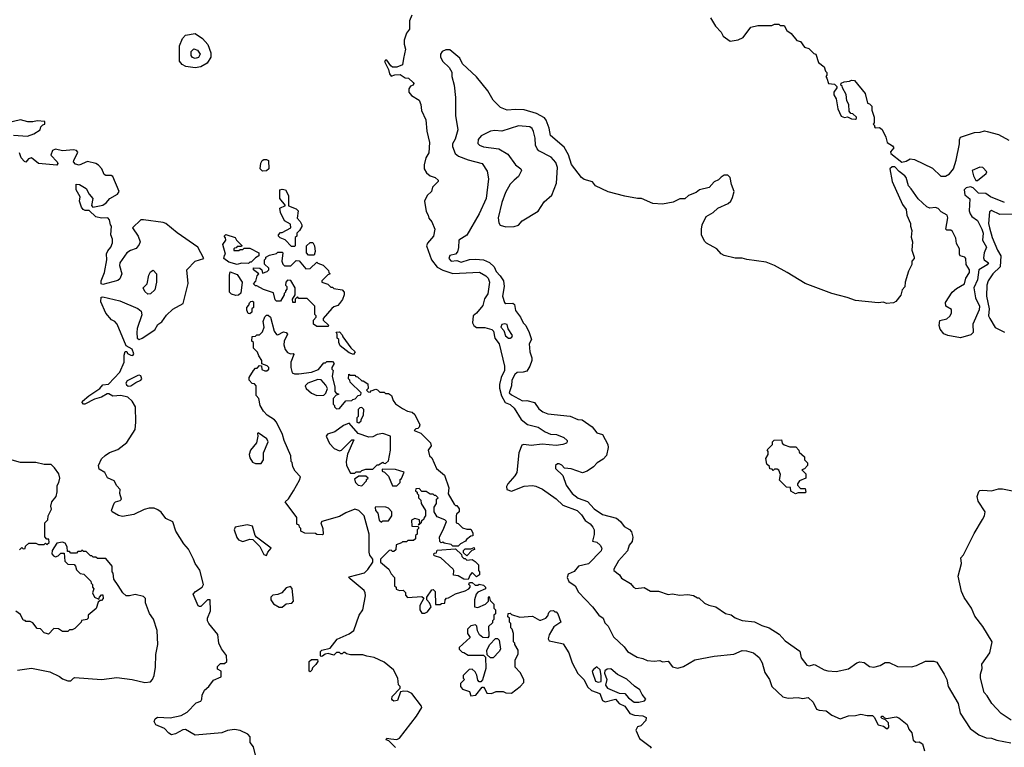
# Model space of a CAD drawing. Extents: x 1861455 to 2058065, y 200073 to 437907.
# Tile 556 of 574: x 2015570 to 2022608, y 391181 to 396382. Entities that reach past the tile are written whole.
import ezdxf

# ---------------------------------------------------------------- set-up
doc = ezdxf.new("R2010")
doc.units = 0

msp = doc.modelspace()

# ---------------------------------------------------------------- linework, layer by layer
at = {"layer": '0CON05XD'}
for points in [[(2018372.5, 396415), (2018356.4, 396373.6), (2018356.7, 396315), (2018335, 396286.7), (2018318, 396235), (2018317.7, 396207.7), (2018328.3, 396171.7), (2018312.5, 396105), (2018305, 396060), (2018265, 396043.3), (2018235, 396043.3), (2018222, 396052), (2018195, 396092.5), (2018185, 396092.5), (2018177.5, 396082.5), (2018206.2, 396026.2), (2018212.5, 395995), (2018225, 395977.5), (2018252.3, 395987.7), (2018289.7, 395989.7), (2018325, 395967.5), (2018350, 395965), (2018383, 395933), (2018387.5, 395925), (2018382.5, 395915), (2018363.2, 395906.8), (2018351.2, 395888.8), (2018351.8, 395865), (2018370, 395840), (2018425.8, 395805.8), (2018438, 395775), (2018442.7, 395732.7), (2018472, 395665), (2018480.8, 395585), (2018498.8, 395505), (2018495, 395430), (2018473.8, 395395), (2018460, 395345), (2018460, 395315), (2018477, 395287), (2018505, 395266.7), (2018540, 395255), (2018560, 395235), (2018560, 395225), (2018520, 395185), (2018512.5, 395155), (2018482.5, 395125), (2018462.5, 395085), (2018475, 395010), (2018490, 394985), (2018494.1, 394964.1), (2018516.7, 394936.7), (2018537.5, 394885), (2018526.7, 394835), (2018483.8, 394785), (2018477.5, 394765), (2018514.5, 394665), (2018555, 394613.3), (2018595, 394590.8), (2018665, 394567.9), (2018856.7, 394576.7), (2018902.2, 394552.2), (2018919.2, 394535), (2018928, 394505), (2018916.7, 394423.3), (2018893, 394387), (2018880, 394340), (2018835, 394284.3), (2018810.6, 394265), (2018805.8, 394215), (2018816, 394195), (2018835, 394182.9), (2018895, 394182.5), (2018945, 394166.9), (2018955.7, 394155), (2018965.7, 394105.7), (2018996.9, 394065), (2019035.3, 393905), (2019034.6, 393875), (2019011.8, 393825), (2018998.5, 393775), (2018998.7, 393748.7), (2019013.1, 393693.1), (2019038.9, 393645), (2019075, 393630.6), (2019103.3, 393605), (2019155, 393524.4), (2019199.7, 393489.7), (2019238.2, 393478.2), (2019275, 393469.4), (2019325, 393435.6), (2019365, 393420), (2019406.2, 393416.2), (2019460, 393395), (2019482.5, 393375), (2019483.3, 393365), (2019477.5, 393355), (2019452.5, 393345), (2019405, 393339.1), (2019305, 393347.1), (2019225, 393338.2), (2019174.2, 393345.8), (2019159.2, 393340.8), (2019137.8, 393285), (2019122.5, 393145), (2019109.2, 393120.8), (2019060, 393065), (2019049.2, 393045), (2019051.2, 393025), (2019085, 393011.9), (2019175, 393046.9), (2019235, 393052.5), (2019258.3, 393048.3), (2019306, 393026), (2019405, 392958.1), (2019452.5, 392912.5), (2019554.3, 392875), (2019585, 392842.9), (2019611.5, 392801.5), (2019647.9, 392777.9), (2019666.2, 392755), (2019676, 392735), (2019676.8, 392703.2), (2019664.6, 392654.6), (2019695, 392646.7), (2019718.8, 392625), (2019730, 392605), (2019725.5, 392584.5), (2019635, 392492.2), (2019565, 392475.8), (2019532.7, 392437.3), (2019490.3, 392419.7), (2019483.5, 392395), (2019496.2, 392366.2), (2019541.2, 392335), (2019565, 392289.2), (2019663.8, 392185), (2019708.8, 392125), (2019740, 392105), (2019751.7, 392071.7), (2019776.1, 392046.1), (2019815, 391970), (2019889.5, 391899.5), (2019913.3, 391865), (2019982.5, 391825), (2020025, 391816.2), (2020055, 391801.2), (2020105, 391796.7), (2020145, 391802.5), (2020165, 391793.3), (2020205, 391797.5), (2020235, 391757.5), (2020275, 391746.7), (2020315, 391758.8), (2020395, 391806.7), (2020535, 391833.3), (2020675, 391847.5), (2020735, 391873.8), (2020765, 391871.2), (2020815, 391856.2), (2020855, 391822.5), (2020876.7, 391785), (2020896.2, 391715), (2020930, 391665), (2020946.4, 391616.4), (2021025, 391541.2), (2021063.1, 391533.1), (2021135, 391537.1), (2021165, 391531.2), (2021205, 391537.9), (2021241.9, 391505), (2021266.2, 391455), (2021285, 391446), (2021335, 391440.8), (2021375, 391411.2), (2021435, 391383.8), (2021495, 391406.2), (2021545, 391408.8), (2021582.3, 391417.7), (2021628, 391408), (2021665, 391407.5), (2021677.1, 391397.1), (2021705, 391342), (2021743, 391333), (2021765, 391316.2), (2021775, 391316.7), (2021781.2, 391325), (2021780, 391355), (2021758.3, 391378.3), (2021735, 391387.5), (2021727.5, 391395), (2021730, 391405), (2021740, 391405), (2021751.7, 391391.7), (2021765, 391387.5), (2021835, 391398), (2021852.7, 391392.7), (2021913.3, 391345), (2021925, 391310), (2021947.5, 391285), (2021955, 391232.5), (2021975, 391217.5), (2021999.3, 391219.3), (2022022.5, 391205), (2022036.2, 391155)], [(2020507.5, 396395), (2020542.5, 396335), (2020583, 396293), (2020597.5, 396265), (2020648.3, 396228.3), (2020705, 396237.5), (2020740, 396255), (2020795, 396327.5), (2020845, 396340), (2020945, 396340), (2020965, 396350), (2020995, 396350), (2021005, 396340), (2021035, 396340), (2021053.6, 396303.6), (2021083, 396283), (2021123.6, 396233.6), (2021150, 396225), (2021180, 396185), (2021210, 396175), (2021245, 396140), (2021260, 396135), (2021280, 396075), (2021320, 396045), (2021330, 396015), (2021340, 396005), (2021340, 395985), (2021332.5, 395975), (2021340, 395965), (2021350, 395925), (2021395, 395920), (2021410, 395905), (2021410, 395895), (2021390, 395865), (2021390, 395845), (2021407, 395817), (2021417.5, 395745), (2021442.3, 395692.3), (2021465, 395683.3), (2021487, 395687), (2021515, 395672.5), (2021545, 395670), (2021550, 395675), (2021550, 395685), (2021525, 395710), (2021511.7, 395711.7), (2021498.3, 395728.3), (2021497.5, 395775), (2021483, 395803), (2021477, 395847), (2021450, 395895), (2021448.3, 395908.3), (2021440, 395915), (2021441.7, 395928.3), (2021463, 395937), (2021501.7, 395941.7), (2021515, 395950), (2021537, 395947), (2021612.5, 395855), (2021630, 395785), (2021645, 395780), (2021660, 395765), (2021660, 395735), (2021677.5, 395685), (2021677.5, 395645), (2021670, 395635), (2021680, 395625), (2021680, 395615), (2021685, 395610), (2021715, 395612.5), (2021735, 395597.5), (2021761.7, 395541.7), (2021770, 395505), (2021809.3, 395479.3), (2021817.5, 395465), (2021793, 395437), (2021796.7, 395425), (2021875, 395362.5), (2021905, 395370), (2021935, 395386.7), (2021965, 395383.3), (2022095, 395321.2), (2022153, 395263), (2022187, 395263), (2022215, 395280), (2022243.6, 395316.4), (2022263, 395377), (2022286.7, 395495), (2022287, 395523), (2022295, 395542.5), (2022395, 395576.7), (2022435, 395577.5), (2022465, 395586.7), (2022485, 395583.3)], [(2016825, 396037.5), (2016757.7, 396047.7), (2016731.1, 396061.1), (2016711.9, 396085), (2016713.1, 396195), (2016732.9, 396247.1), (2016755, 396271.4), (2016825, 396283.3), (2016876.6, 396246.6), (2016915.3, 396205.3), (2016937.3, 396145), (2016936.9, 396113.1), (2016909.2, 396070.8), (2016865, 396044.4), (2016825, 396037.5)], [(2016825, 396104), (2016805, 396110.5), (2016794.5, 396125), (2016796.7, 396155), (2016815, 396173.1), (2016841.4, 396165), (2016859.6, 396135), (2016848.1, 396111.9), (2016825, 396104)], [(2022610, 395075), (2022510, 395115), (2022475, 395138.6), (2022423, 395143), (2022385, 395180), (2022367, 395187), (2022335, 395180), (2022320, 395165), (2022325, 395130), (2022361.7, 395101.7), (2022357.1, 395015), (2022362.9, 394995), (2022375.5, 394975.5), (2022415, 394946), (2022446.2, 394885), (2022456.2, 394855), (2022452.5, 394805), (2022480.9, 394755), (2022462.9, 394715), (2022458.8, 394678.8), (2022464.7, 394664.7), (2022493.6, 394643.6), (2022485, 394629.2), (2022425.5, 394594.5), (2022415, 394523.3), (2022390, 394465), (2022400.9, 394395), (2022430.4, 394335), (2022427.8, 394307.8), (2022382.5, 394205), (2022386.2, 394145), (2022369.5, 394130.5), (2022295, 394107.5), (2022203.9, 394123.9), (2022175, 394136.7), (2022150.3, 394170.3), (2022142, 394195), (2022147.7, 394232.3), (2022195.9, 394244.1), (2022218.3, 394261.7), (2022231.3, 394285), (2022229.7, 394309.7), (2022190.8, 394335), (2022188.3, 394361.7), (2022235, 394433.3), (2022265, 394460), (2022322.5, 394495), (2022333.3, 394535), (2022358, 394575), (2022359.2, 394595), (2022335, 394631.2), (2022332.5, 394675), (2022324.4, 394684.4), (2022292.5, 394695), (2022286.7, 394705), (2022288, 394745), (2022265, 394783.3), (2022260, 394820), (2022237.9, 394867.9), (2022225, 394877.1), (2022196.7, 394876.7), (2022190, 394885), (2022203.3, 394965), (2022200, 394985), (2022157.5, 395007.5), (2022135, 395033.3), (2022115, 395038.9), (2022074.2, 395034.2), (2022055, 395043.3), (2021992.3, 395102.3), (2021942.3, 395172.3), (2021923.3, 395195), (2021906.7, 395255), (2021896.4, 395266.4), (2021855, 395297.5), (2021825, 395330), (2021805, 395330), (2021790, 395315), (2021806.7, 395225), (2021880.5, 395060.5), (2021905.9, 395025.9), (2021910, 394985), (2021936.7, 394925), (2021936.7, 394905), (2021947.5, 394875), (2021943, 394827), (2021952.5, 394795), (2021946.7, 394735), (2021962.5, 394685), (2021962.5, 394675), (2021947.5, 394655), (2021947, 394633), (2021923.8, 394585), (2021900, 394505), (2021897, 394473), (2021878.3, 394451.7), (2021867, 394413), (2021833, 394367), (2021815, 394357.5), (2021765, 394352.5), (2021745, 394362.5), (2021705, 394357.5), (2021545, 394374), (2021485, 394397.1), (2021375, 394426), (2021185, 394496), (2021055, 394574), (2020965, 394626), (2020905, 394650), (2020767, 394667), (2020733, 394677), (2020685, 394676.7), (2020605, 394696.7), (2020585, 394707.5), (2020552.5, 394745), (2020480, 394785), (2020465, 394800), (2020442.5, 394845), (2020442.5, 394885), (2020447.5, 394915), (2020477.5, 394975), (2020526.1, 395003.9), (2020560, 395035), (2020635, 395067.5), (2020652.5, 395085), (2020665, 395110), (2020676.2, 395155), (2020656.7, 395205), (2020647.5, 395255), (2020631.7, 395271.7), (2020605, 395270), (2020585, 395257.5), (2020565, 395237.5), (2020535, 395222.5), (2020497, 395183), (2020430, 395165), (2020405, 395147.5), (2020350, 395125), (2020325, 395102.5), (2020288.3, 395101.7), (2020241.7, 395078.3), (2020165, 395063.3), (2020095, 395067.5), (2020015, 395103.3), (2019985, 395103.3), (2019895, 395120), (2019775, 395152.5), (2019685, 395193.3), (2019663.6, 395223.6), (2019605, 395238.8), (2019586.2, 395255), (2019515, 395346.7), (2019492.5, 395415), (2019460.5, 395470.5), (2019364.5, 395554.5), (2019355.5, 395605.5), (2019333.1, 395663.1), (2019320, 395680), (2019265, 395712.2), (2019175, 395738), (2019115, 395741.2), (2019054.2, 395734.2), (2019007.5, 395755), (2018955, 395807.5), (2018915, 395872.5), (2018833.9, 395973.9), (2018735, 396067.5), (2018715, 396107.5), (2018645, 396166.7), (2018615, 396167.5), (2018590, 396155), (2018577.5, 396135), (2018577.5, 396115), (2018595, 396082.5), (2018639.5, 396039.5), (2018657.7, 396007.7), (2018658.8, 395975), (2018675.8, 395915), (2018685.8, 395825), (2018686.1, 395696.1), (2018701.2, 395595), (2018682.1, 395527.9), (2018664.3, 395495), (2018662.5, 395475), (2018683.3, 395425), (2018707.3, 395407.3), (2018775, 395379.4), (2018875, 395354), (2018910.3, 395300.3), (2018922, 395245), (2018904.4, 395105), (2018855, 394993.3), (2018765, 394842), (2018707.7, 394805), (2018707, 394753), (2018698.3, 394721.7), (2018685, 394706.7), (2018645, 394695.7), (2018637.9, 394675), (2018655, 394657.1), (2018695, 394661.2), (2018725, 394648.9), (2018785, 394667.5), (2018828.8, 394671.2), (2018885, 394664.4), (2018927.4, 394647.4), (2018961.4, 394615), (2018975, 394581.2), (2019005, 394550.8), (2019027.8, 394515), (2019032.5, 394475), (2019020, 394405), (2019035, 394360), (2019045, 394352.5), (2019095, 394356.2), (2019106.1, 394346.1), (2019113, 394303), (2019150, 394255), (2019167.5, 394215), (2019187.5, 394195), (2019212.5, 394145), (2019227.5, 394095), (2019212.5, 394065), (2019217, 394007), (2019230, 393965), (2019230, 393945), (2019216.7, 393905), (2019195, 393870), (2019168.3, 393861.7), (2019125, 393860), (2019108.8, 393845), (2019087.5, 393805), (2019084.4, 393765), (2019068.8, 393715), (2019085, 393700), (2019165, 393656.7), (2019195, 393661.2), (2019250, 393645), (2019280.7, 393600.7), (2019309.3, 393579.3), (2019345, 393563.8), (2019505, 393548), (2019560, 393525), (2019590.7, 393520.7), (2019661.7, 393471.7), (2019695, 393430), (2019735, 393416.7), (2019774, 393345), (2019776, 393325), (2019764.2, 393265.8), (2019740, 393240), (2019697.5, 393215), (2019672.5, 393185), (2019626.1, 393153.9), (2019593.9, 393143.9), (2019510.7, 393170.7), (2019465, 393177.5), (2019445, 393197.5), (2019425, 393207.5), (2019413, 393207), (2019400, 393195), (2019400, 393175), (2019453.3, 393123.3), (2019476, 393055), (2019518.8, 392995), (2019561.9, 392961.9), (2019627.7, 392937.7), (2019675, 392885.7), (2019735, 392845.8), (2019835, 392820), (2019865, 392796), (2019890, 392760), (2019927.5, 392737.5), (2019941.8, 392721.8), (2019952.5, 392682.5), (2019946.6, 392653.4), (2019926.7, 392625), (2019913.3, 392585), (2019851.2, 392515), (2019817.5, 392455), (2019817.5, 392445), (2019857.5, 392415), (2019870.7, 392390.7), (2019935, 392352.5), (2019957, 392327), (2019975, 392317.5), (2020033, 392323), (2020078.3, 392298.3), (2020135, 392296.7), (2020205, 392272.5), (2020235, 392277.5), (2020285, 392267.5), (2020345, 392272.5), (2020387, 392267), (2020415, 392250), (2020425, 392250), (2020465, 392212.5), (2020495, 392197.5), (2020546.1, 392186.1), (2020615, 392137.5), (2020655, 392127.5), (2020685, 392107.5), (2020735, 392086.7), (2020821.2, 392078.8), (2020875, 392051.2), (2020925.9, 392035.9), (2020998.8, 391988.8), (2021041.2, 391941.2), (2021145, 391867.5), (2021155, 391820), (2021195, 391767.5), (2021215, 391762.5), (2021245, 391772.5), (2021255, 391770), (2021320, 391735), (2021347, 391727), (2021405, 391722.5), (2021495, 391743.3), (2021553.9, 391786.1), (2021575, 391792.5), (2021605, 391786.7), (2021645, 391760), (2021675, 391753.3), (2021720, 391765), (2021757, 391787), (2021785, 391786.7), (2021845, 391760), (2021945, 391756.7), (2021980, 391765), (2022045, 391796.7), (2022105, 391797.5), (2022125, 391790), (2022177.5, 391705), (2022196.7, 391665), (2022206.7, 391615), (2022276.7, 391495), (2022293.3, 391425), (2022362.5, 391315), (2022425, 391270), (2022478.3, 391248.3), (2022515, 391247.5), (2022555, 391232.5), (2022655, 391213.3)], [(2015525, 395556.7), (2015625, 395550), (2015670, 395565), (2015717.5, 395595), (2015720, 395615), (2015735, 395630), (2015750, 395635), (2015750, 395655), (2015695, 395660), (2015665, 395652.5), (2015627, 395653), (2015575, 395666), (2015485, 395645.7)], [(2019045, 394902), (2019105, 394904), (2019135, 394913.3), (2019162.5, 394945), (2019275.6, 395014.4), (2019319.7, 395080.3), (2019372.6, 395127.4), (2019406.6, 395213.4), (2019412.9, 395325), (2019401.3, 395361.3), (2019369.7, 395399.7), (2019281.2, 395445), (2019268.3, 395458.3), (2019255.6, 395485), (2019254.5, 395535), (2019243.5, 395583.5), (2019233.2, 395603.2), (2019216.4, 395616.4), (2019135, 395623.1), (2019015, 395584.4), (2018965, 395590), (2018934.4, 395585.6), (2018867.3, 395552.7), (2018846.2, 395525), (2018845, 395497.5), (2018855.8, 395485.8), (2018885, 395474.3), (2018995, 395459.2), (2019059.7, 395419.7), (2019113.3, 395345), (2019152.5, 395315), (2019157.5, 395305), (2019135, 395260), (2019103.3, 395235), (2019075, 395206.7), (2019042.7, 395147.3), (2019017.1, 395075), (2018990, 394965), (2018995, 394930), (2019003.9, 394913.9), (2019045, 394902)], [(2022485, 395583.3), (2022565, 395562.5), (2022640.7, 395520.7)], [(2016825, 391267.5), (2016755, 391307.5), (2016735, 391306.7), (2016683.6, 391276.4), (2016655, 391271.2), (2016635, 391282), (2016605.4, 391315.4), (2016542.4, 391342.4), (2016531.1, 391365), (2016538, 391385), (2016555, 391395.8), (2016645, 391393.1), (2016725, 391408.8), (2016767.3, 391432.7), (2016831.7, 391498.3), (2016865, 391510), (2016872.5, 391525), (2016873.3, 391555), (2016891.2, 391588.8), (2016922.5, 391615), (2016955, 391661.2), (2017010, 391685), (2017010, 391725), (2016985, 391740), (2016985, 391760), (2017005, 391780), (2017035, 391780), (2017050, 391795), (2017047, 391837), (2017012.5, 391885), (2016992.5, 391925), (2016987, 391987), (2016922.5, 392065), (2016913.3, 392085), (2016912.5, 392105), (2016933, 392157), (2016932.5, 392235), (2016911.2, 392235), (2016865, 392187.5), (2016855, 392186.7), (2016845, 392192.5), (2016810, 392275), (2016826, 392295), (2016875.2, 392324.8), (2016884, 392345), (2016856.9, 392446.9), (2016823.2, 392495), (2016811.9, 392525), (2016777.2, 392597.2), (2016743.6, 392635), (2016685.4, 392725), (2016665, 392792.9), (2016615, 392815.5), (2016582.1, 392862.1), (2016558.5, 392878.5), (2016531.2, 392891.2), (2016495, 392891.6), (2016458.9, 392881.1), (2016386.4, 392846.4), (2016305, 392832), (2016277, 392837), (2016230, 392865), (2016226.7, 392875), (2016244.5, 392925.5), (2016255, 392935.6), (2016288, 392945), (2016297.3, 392955), (2016286.1, 392995), (2016288.7, 393025), (2016265, 393050), (2016245, 393086.8), (2016198.2, 393108.2), (2016178.8, 393145), (2016138.7, 393168.7), (2016132.2, 393195), (2016155, 393242), (2016182.1, 393267.9), (2016212.5, 393287.5), (2016271.2, 393308.8), (2016335, 393358.8), (2016395, 393453.3), (2016400.8, 393505), (2016396.7, 393615), (2016373.3, 393655), (2016343.9, 393683.9), (2016294, 393696), (2016235, 393691.2), (2016207, 393707), (2016195, 393707.5), (2016155, 393683.8), (2016105, 393668.8), (2016035, 393633.8), (2016025, 393634), (2016016.7, 393645), (2016020, 393655), (2016065, 393693.3), (2016142.5, 393745), (2016165, 393772.5), (2016205, 393776.7), (2016286.4, 393863.6), (2016317, 393933), (2016317.5, 393985), (2016325, 394010), (2016335, 394010), (2016340, 393995), (2016365, 393983.3), (2016377.7, 393982.3), (2016386.5, 393993.5), (2016375, 394025.8), (2016331.7, 394051.7), (2016267.5, 394205), (2016250, 394225), (2016227, 394237), (2016186.2, 394285), (2016150, 394365), (2016151.7, 394398.3), (2016165, 394400), (2016285, 394373.3), (2016415, 394316.7), (2016439.3, 394299.3), (2016443, 394273), (2016410, 394175), (2016408, 394145), (2016410, 394105), (2016425, 394096.2), (2016445, 394106), (2016536.2, 394165), (2016557, 394203), (2016585, 394223.3), (2016620.3, 394269.7), (2016665, 394313.8), (2016737.7, 394352.3), (2016774.2, 394495.8), (2016765.5, 394595), (2016825, 394655.6), (2016885.8, 394675), (2016844, 394755), (2016695, 394859.2), (2016613.8, 394925), (2016595, 394932.9), (2016455, 394952.5), (2016435, 394951.2), (2016376.7, 394895), (2016415.7, 394835), (2016430, 394795), (2016424, 394775), (2016403.6, 394746.4), (2016361.7, 394731.7), (2016335, 394716.7), (2016286.2, 394645), (2016284, 394625), (2016300.6, 394565), (2016285, 394528.8), (2016272.3, 394517.7), (2016165, 394490), (2016152.5, 394495), (2016153.3, 394515), (2016176.2, 394575), (2016192.5, 394665), (2016190.7, 394709.3), (2016199.3, 394730.7), (2016222.5, 394755), (2016233, 394787), (2016233, 394813), (2016222.5, 394845), (2016227, 394907), (2016220, 394915), (2016211.7, 394951.7), (2016200, 394965), (2016155, 394962.5), (2016115, 394972.5), (2016067.5, 395017.5), (2016037, 395017), (2016022.5, 395025), (2016011.2, 395041.2), (2015997.5, 395085), (2016002.5, 395115), (2015972.5, 395165), (2015972.5, 395207.5), (2015997.5, 395205), (2016046.3, 395176.3), (2016065.7, 395135), (2016092, 395105), (2016082.5, 395055), (2016092.5, 395042.5), (2016165, 395057.1), (2016188, 395072), (2016215, 395104.3), (2016269.2, 395135), (2016280.6, 395155), (2016235, 395260), (2016225, 395268), (2016185, 395268), (2016174, 395275), (2016156, 395316), (2016133.2, 395343.2), (2016115, 395354.5), (2016055, 395367.8), (2015995, 395342.2), (2015968.2, 395348.2), (2015955.6, 395365), (2015956.4, 395375), (2015986.2, 395435), (2015976.2, 395446.2), (2015955, 395452.7), (2015875.5, 395444.5), (2015825, 395457.1), (2015805, 395447.1), (2015793.3, 395413.3), (2015836.7, 395365), (2015842.5, 395355), (2015835, 395342.5), (2015705, 395353.3), (2015655, 395394.3), (2015632.9, 395387.1), (2015615, 395363.3), (2015605, 395367.5), (2015580, 395395), (2015569.7, 395429.7)], [(2017305, 395300), (2017290, 395315), (2017293, 395357), (2017303.6, 395376.4), (2017315, 395382.5), (2017335, 395382.5), (2017347.5, 395375), (2017350, 395315), (2017335, 395302.5), (2017305, 395300)], [(2022415, 395232.5), (2022476.9, 395283.1), (2022483.3, 395295), (2022455, 395326), (2022432.1, 395327.9), (2022377.5, 395305), (2022386.7, 395265), (2022403.6, 395233.6), (2022415, 395232.5)], [(2017535, 394760), (2017511.7, 394761.7), (2017468.3, 394808.3), (2017431.7, 394821.7), (2017420, 394835), (2017420, 394845), (2017435, 394860), (2017445, 394860), (2017507.5, 394895), (2017505, 394920), (2017463.6, 394943.6), (2017433.6, 395003.6), (2017430, 395035), (2017470, 395055), (2017430, 395105), (2017430, 395165), (2017445, 395170), (2017470, 395165), (2017492.5, 395125), (2017491.7, 395051.7), (2017545, 395030), (2017560, 395015), (2017553, 394963), (2017575, 394940), (2017587.5, 394915), (2017587, 394903), (2017570, 394875), (2017550, 394855), (2017550, 394835), (2017540, 394825), (2017540, 394765), (2017535, 394760)], [(2022665, 394991.3), (2022575, 394989.6), (2022515, 395019.2), (2022501.2, 395008.8), (2022495.8, 394925), (2022501.1, 394895), (2022521.5, 394825), (2022559.4, 394735), (2022582.7, 394695), (2022577.5, 394615), (2022526.5, 394565), (2022491.4, 394515), (2022482.2, 394485), (2022480.5, 394405), (2022498.5, 394315), (2022494.2, 394265), (2022504, 394245), (2022542.6, 394182.6), (2022608.6, 394148.6)], [(2017125, 394632.5), (2017065, 394650), (2017030, 394675), (2017033, 394697), (2017040, 394705), (2017022.5, 394775), (2017042.5, 394805), (2017041.7, 394821.7), (2017032.5, 394835), (2017042.5, 394847.5), (2017110, 394825), (2017120, 394805), (2017158.3, 394768.3), (2017155, 394760), (2017125, 394760), (2017118.3, 394751.7), (2017105, 394750), (2017100, 394745), (2017101.7, 394731.7), (2017137, 394733), (2017145, 394740), (2017165, 394740), (2017175, 394750), (2017215, 394750), (2017280, 394715), (2017280, 394695), (2017255, 394680), (2017225, 394650), (2017215, 394650), (2017205, 394640), (2017155, 394642.5), (2017125, 394632.5)], [(2017675, 394700), (2017635, 394700), (2017620, 394715), (2017620, 394765), (2017645, 394790), (2017665, 394790), (2017677.5, 394765), (2017682.5, 394725), (2017675, 394700)], [(2017775, 394190), (2017695, 394190), (2017670, 394205), (2017670, 394235), (2017690, 394255), (2017690, 394265), (2017680, 394275), (2017680, 394335), (2017625, 394390), (2017565, 394390), (2017555, 394400), (2017540, 394385), (2017538.3, 394361.7), (2017521.7, 394361.7), (2017520, 394385), (2017540, 394415), (2017540, 394465), (2017507, 394517), (2017485, 394520), (2017473, 394507), (2017470, 394485), (2017480, 394475), (2017480, 394455), (2017470, 394445), (2017470, 394435), (2017460, 394425), (2017460, 394415), (2017435, 394370), (2017405, 394370), (2017395, 394380), (2017385, 394430), (2017313, 394453), (2017265, 394480), (2017255, 394480), (2017240, 394495), (2017257, 394513), (2017268.3, 394551.7), (2017280, 394565), (2017240, 394595), (2017241.7, 394608.3), (2017287, 394607), (2017300, 394595), (2017305, 394570), (2017338.3, 394581.7), (2017350, 394595), (2017350, 394605), (2017320, 394635), (2017320, 394665), (2017330, 394675), (2017330, 394685), (2017355, 394700), (2017405, 394710), (2017415, 394720), (2017445, 394720), (2017450, 394715), (2017442.5, 394655), (2017450, 394635), (2017463, 394623), (2017507, 394623), (2017545, 394660), (2017568.3, 394658.3), (2017615, 394600), (2017647, 394603), (2017695, 394650), (2017701.7, 394641.7), (2017738.3, 394628.3), (2017778.3, 394588.3), (2017780, 394575), (2017790, 394565), (2017771.7, 394558.3), (2017730, 394515), (2017730, 394505), (2017772.5, 394492.5), (2017795, 394470), (2017805, 394470), (2017815, 394460), (2017875, 394450), (2017890, 394435), (2017890, 394415), (2017877, 394383), (2017856.4, 394353.6), (2017845, 394340), (2017815, 394330), (2017801.7, 394318.3), (2017740, 394245), (2017740, 394235), (2017778.3, 394198.3), (2017775, 394190)], [(2016485, 394420), (2016465, 394440), (2016452.5, 394465), (2016480, 394495), (2016493.3, 394555), (2016505, 394580), (2016525, 394592.5), (2016546.7, 394565), (2016547.5, 394505), (2016535, 394450), (2016505, 394422.5), (2016485, 394420)], [(2017115, 394410), (2017085, 394420), (2017070, 394435), (2017070, 394555), (2017075, 394580), (2017125, 394560), (2017160, 394505), (2017151.7, 394428.3), (2017135, 394412.5), (2017115, 394410)], [(2017215, 394280), (2017203, 394283), (2017192.5, 394305), (2017192.5, 394325), (2017208.3, 394341.7), (2017211.7, 394358.3), (2017221.7, 394368.3), (2017235, 394370), (2017240, 394365), (2017240, 394325), (2017230, 394315), (2017228.3, 394291.7), (2017215, 394280)], [(2017404.4, 393504.4), (2017390.8, 393520.8), (2017338.8, 393555), (2017312.5, 393585), (2017290, 393625), (2017280, 393675), (2017260, 393695), (2017260, 393765), (2017248.3, 393778.3), (2017231.7, 393781.7), (2017210, 393805), (2017210, 393825), (2017240, 393875), (2017255, 393890), (2017268.3, 393891.7), (2017285, 393910), (2017298.3, 393908.3), (2017301.7, 393881.7), (2017323, 393873), (2017337, 393873), (2017350, 393885), (2017350, 393895), (2017338.3, 393908.3), (2017301.7, 393921.7), (2017300, 393945), (2017278.3, 393978.3), (2017270, 394005), (2017240, 394035), (2017240, 394075), (2017230, 394085), (2017231.7, 394118.3), (2017255, 394120), (2017265, 394130), (2017285, 394130), (2017305, 394150), (2017317.5, 394185), (2017310, 394225), (2017321.7, 394258.3), (2017335, 394270), (2017345, 394270), (2017362.5, 394255), (2017388.8, 394155), (2017405, 394132.5), (2017415, 394130), (2017455, 394152), (2017475, 394146.2), (2017483.8, 394135), (2017460, 394085), (2017457, 394057), (2017467.5, 394025), (2017483.6, 394003.6), (2017505, 393993.3), (2017525, 393996.7), (2017529.3, 393989.3), (2017507.5, 393935), (2017507.5, 393895), (2017517, 393857), (2017535, 393850), (2017565, 393850), (2017656.4, 393863.6), (2017705, 393882.5), (2017745, 393930), (2017755, 393930), (2017765, 393940), (2017805, 393940), (2017817.5, 393925), (2017800, 393895), (2017800, 393885), (2017810, 393875), (2017802.5, 393835), (2017822.5, 393755), (2017822.5, 393725), (2017831.7, 393711.7), (2017850, 393705), (2017831.7, 393698.3), (2017810, 393675), (2017810, 393635), (2017820, 393625), (2017820, 393615), (2017835, 393600), (2017857, 393603), (2017901.7, 393658.3), (2017945, 393660), (2017951.7, 393668.3), (2017968.3, 393671.7), (2017990, 393695), (2018008.3, 393701.7), (2018010, 393715), (2017931.7, 393791.7), (2017930, 393805), (2017920, 393815), (2017921.7, 393848.3), (2017935, 393840), (2017965, 393840), (2017971.7, 393831.7), (2017985, 393830), (2018015, 393800), (2018025, 393800), (2018058.3, 393778.3), (2018060, 393745), (2018050, 393735), (2018061.7, 393721.7), (2018075, 393720), (2018081.7, 393728.3), (2018115, 393740), (2018127, 393737), (2018145, 393720), (2018175, 393720), (2018185, 393710), (2018205, 393710), (2018227.5, 393695), (2018239.3, 393659.3), (2018256.7, 393636.7), (2018305, 393602.5), (2018343, 393583), (2018375, 393577.5), (2018395, 393560), (2018430, 393485), (2018425, 393470), (2018415, 393460), (2018401.7, 393458.3), (2018390, 393445), (2018436.4, 393426.4), (2018507, 393357), (2018510, 393335), (2018490, 393305), (2018500, 393265), (2018515, 393250), (2018550, 393175), (2018607, 393127), (2018637.5, 393035), (2018633, 392993), (2018675, 392920), (2018685, 392910), (2018695, 392910), (2018710, 392885), (2018710, 392865), (2018693, 392847), (2018690, 392835), (2018690, 392785), (2018705, 392780), (2018735, 392750), (2018765, 392740), (2018795, 392740), (2018810, 392715), (2018808.3, 392691.7), (2018795, 392690), (2018763.6, 392666.4), (2018756.4, 392653.6), (2018720, 392635), (2018705, 392620), (2018665, 392620), (2018655, 392630), (2018605, 392640), (2018595, 392647.5), (2018581.7, 392641.7), (2018573, 392653), (2018570, 392685), (2018597.5, 392735), (2018620, 392795), (2018608.3, 392808.3), (2018555, 392827.5), (2018532.5, 392865), (2018533, 392897), (2018550, 392925), (2018550, 392955), (2018560, 392965), (2018545, 392980), (2018535, 392980), (2018525, 392990), (2018505, 392990), (2018475, 393010), (2018445, 393010), (2018425, 393030), (2018401.7, 393028.3), (2018400, 393015), (2018410, 393005), (2018410, 392995), (2018420, 392985), (2018420, 392965), (2018438.3, 392948.3), (2018440, 392925), (2018470, 392875), (2018470, 392835), (2018460, 392825), (2018458.3, 392811.7), (2018441.7, 392798.3), (2018438.3, 392781.7), (2018430, 392780), (2018425, 392770), (2018420, 392775), (2018430, 392780), (2018428.3, 392808.3), (2018395, 392817.5), (2018370, 392805), (2018371.7, 392761.7), (2018415, 392760), (2018420, 392755), (2018420, 392745), (2018410, 392735), (2018410, 392705), (2018400, 392695), (2018398.3, 392671.7), (2018385, 392660), (2018345, 392660), (2018335, 392650), (2018305, 392650), (2018298.3, 392641.7), (2018261.7, 392628.3), (2018258.3, 392591.7), (2018245, 392580), (2018235, 392580), (2018225, 392590), (2018211.7, 392588.3), (2018150, 392525), (2018150, 392505), (2018207.5, 392455), (2018225, 392420), (2018250, 392395), (2018250, 392335), (2018260, 392325), (2018261.7, 392311.7), (2018285, 392302.5), (2018310, 392305), (2018327, 392287), (2018328.3, 392268.3), (2018343, 392253), (2018445, 392260), (2018458.3, 392248.3), (2018430, 392195), (2018430, 392165), (2018445, 392140), (2018465, 392140), (2018485, 392150), (2018510, 392185), (2018500, 392215), (2018480, 392235), (2018480, 392255), (2018515, 392307.5), (2018525, 392310), (2018540, 392295), (2018541.7, 392201.7), (2018575, 392202.5), (2018585, 392210), (2018608.3, 392211.7), (2018610, 392235), (2018621.7, 392248.3), (2018635, 392250), (2018685, 392277.5), (2018755, 392300), (2018780, 392315), (2018790, 392325), (2018790, 392335), (2018780, 392345), (2018785, 392360), (2018805, 392360), (2018825, 392340), (2018845, 392340), (2018855, 392347.5), (2018885, 392340), (2018900, 392325), (2018900, 392315), (2018845, 392290), (2018833, 392277), (2018820, 392235), (2018820, 392185), (2018845, 392180), (2018900, 392205), (2018920, 392225), (2018920, 392255), (2018925, 392260), (2018931.7, 392231.7), (2018960, 392205), (2018960, 392175), (2018970, 392165), (2018970, 392135), (2018960, 392125), (2018960, 392095), (2018950, 392085), (2018948.3, 392071.7), (2018920, 392045), (2018922.5, 391975), (2018917, 391963), (2018880, 391965), (2018857.5, 391985), (2018843, 392013), (2018837, 392047), (2018827, 392057), (2018795, 392050), (2018770, 392025), (2018770, 391995), (2018790, 391965), (2018710, 391895), (2018711.7, 391881.7), (2018731.7, 391861.7), (2018745, 391860), (2018775, 391840), (2018885, 391840), (2018900, 391825), (2018902.5, 391745), (2018877, 391663), (2018865, 391650), (2018855, 391650), (2018845, 391660), (2018837, 391697), (2018825, 391720), (2018805, 391740), (2018781.7, 391738.3), (2018740, 391695), (2018740, 391675), (2018750, 391665), (2018721.7, 391638.3), (2018720, 391615), (2018735, 391597.5), (2018785, 391580), (2018795, 391550), (2018830, 391555), (2018875, 391610), (2018885, 391610), (2018895, 391600), (2018908.3, 391568.3), (2018943, 391567), (2018975, 391580), (2019025, 391580), (2019045, 391570), (2019085, 391567.5), (2019146.7, 391615), (2019173.3, 391645), (2019172.5, 391665), (2019147.5, 391715), (2019112.5, 391755), (2019112.5, 391805), (2019131.7, 391848.3), (2019132.5, 391875), (2019110, 391915), (2019110, 391925), (2019100, 391935), (2019100, 391995), (2019090, 392025), (2019080, 392035), (2019080, 392065), (2019070, 392075), (2019070, 392105), (2019060, 392115), (2019061.7, 392138.3), (2019075, 392140), (2019085, 392130), (2019145, 392112.5), (2019235, 392117.5), (2019285, 392090), (2019295, 392090), (2019330, 392105), (2019345, 392120), (2019352.5, 392145), (2019365, 392157.5), (2019385, 392160), (2019395, 392150), (2019405, 392150), (2019417.5, 392135), (2019436.7, 392075), (2019387.7, 392042.3), (2019353.3, 391985), (2019347, 391957), (2019355, 391943.3), (2019436.1, 391926.1), (2019455, 391920), (2019495.7, 391855.7), (2019519.4, 391785), (2019558.7, 391708.7), (2019601.5, 391665), (2019630, 391610), (2019657.8, 391587.8), (2019717.1, 391565), (2019735.8, 391515), (2019755, 391506.5), (2019828, 391525), (2019854.6, 391494.6), (2019894.2, 391475), (2019932.1, 391422.1), (2019965, 391411.4), (2020025, 391406), (2020046.7, 391395), (2020045, 391372.5), (2020010, 391335), (2019985, 391327.5), (2019973.6, 391303.6), (2020000, 391245), (2020076.4, 391186.4), (2020082.5, 391175)], [(2019075, 394104.5), (2019087.6, 394112.4), (2019091.9, 394125), (2019062.3, 394172.3), (2019055, 394202.5), (2019038, 394208), (2019015, 394202.5), (2019010, 394185), (2019030.9, 394160.9), (2019042.6, 394122.6), (2019064.2, 394105), (2019075, 394104.5)], [(2017955, 393990), (2017925, 394000), (2017860.7, 394050.7), (2017850, 394075), (2017850, 394095), (2017840, 394105), (2017840, 394135), (2017831.7, 394148.3), (2017855, 394150), (2017875, 394130), (2017880, 394115), (2017937, 394037), (2017968.3, 394008.3), (2017955, 393990)], [(2016345, 393762), (2016365, 393764.2), (2016400.3, 393789.7), (2016436.7, 393805), (2016442, 393815), (2016435, 393835.8), (2016425, 393842), (2016415, 393839.2), (2016338.3, 393801.7), (2016329.4, 393785), (2016332.9, 393772.9), (2016345, 393762)], [(2017695, 393696.7), (2017745, 393697.5), (2017758.3, 393711.7), (2017770, 393745), (2017758.8, 393768.8), (2017725, 393806.7), (2017700.7, 393809.3), (2017630, 393785), (2017610, 393765), (2017617.5, 393745), (2017655, 393712.5), (2017695, 393696.7)], [(2017995, 393500), (2018010, 393515), (2018010, 393525), (2018027.5, 393555), (2018030, 393595), (2018015, 393610), (2018001.7, 393608.3), (2017990, 393595), (2017990, 393545), (2017980, 393535), (2017980, 393505), (2017995, 393500)], [(2018255, 391180), (2018208.3, 391228.3), (2018190, 391235), (2018195, 391247.5), (2018221.7, 391241.7), (2018265, 391237.5), (2018283.9, 391246.1), (2018407.3, 391402.7), (2018443.3, 391465), (2018442.5, 391475), (2018372.5, 391565), (2018345, 391580), (2018315, 391583.3), (2018291.7, 391578.3), (2018270, 391515), (2018245, 391511.2), (2018235, 391517.5), (2018230, 391525), (2018233.3, 391545), (2018290, 391605), (2018290, 391615), (2018278.3, 391628.3), (2018272.5, 391675), (2018242.5, 391735), (2018175, 391790), (2018103.9, 391823.9), (2018051.7, 391831.7), (2018023, 391843), (2017935, 391842.5), (2017905, 391850), (2017895, 391860), (2017885, 391860), (2017875, 391850), (2017865, 391850), (2017855, 391860), (2017835, 391860), (2017815, 391840), (2017775, 391852.5), (2017753, 391847), (2017735, 391832.5), (2017725, 391830), (2017720, 391835), (2017720, 391865), (2017730, 391875), (2017790, 391890), (2017840, 391955), (2017925, 391992.5), (2017957.5, 392015), (2017996.7, 392125), (2018022, 392165), (2018041.2, 392265), (2018040, 392285), (2018031.2, 392301.2), (2017932.5, 392385), (2017922.5, 392395), (2017925, 392400), (2018035, 392428.8), (2018058.8, 392451.2), (2018093.3, 392505), (2018093.3, 392525), (2018073.3, 392555), (2018067, 392577), (2018068.8, 392705), (2018032, 392835), (2017995, 392873.8), (2017965, 392883.3), (2017902.3, 392857.7), (2017855, 392830), (2017730, 392795), (2017722.5, 392785), (2017737.5, 392745), (2017740, 392705), (2017735, 392700), (2017695, 392702.5), (2017685, 392710), (2017607, 392713), (2017580, 392725), (2017580, 392745), (2017570, 392755), (2017568.3, 392768.3), (2017550, 392775), (2017550, 392825), (2017466.7, 392935), (2017491.9, 392958.1), (2017528, 393015), (2017570.3, 393089.7), (2017576, 393115), (2017540, 393155), (2017522.5, 393185), (2017517, 393217), (2017510, 393225), (2017508.8, 393265), (2017459.2, 393375), (2017447.3, 393417.3), (2017404.4, 393504.4)], [(2017965, 393140), (2017975, 393150), (2018005, 393150), (2018015, 393160), (2018045, 393170), (2018095, 393170), (2018125, 393200), (2018135, 393200), (2018165, 393220), (2018171.7, 393211.7), (2018185, 393210), (2018205, 393230), (2018220, 393305), (2018220, 393405), (2018165, 393423.3), (2018125, 393416.7), (2018095, 393400), (2018065, 393397.5), (2017990, 393425), (2017925, 393497.5), (2017885, 393482.5), (2017822.5, 393435), (2017770.7, 393419.3), (2017760, 393405), (2017783.9, 393353.9), (2017817, 393317), (2017855, 393300), (2017870, 393305), (2017945, 393380), (2017958.3, 393378.3), (2017913, 393277), (2017902.5, 393225), (2017906.7, 393195), (2017935, 393140), (2017965, 393140)], [(2017295, 393210), (2017312.5, 393235), (2017313.3, 393285), (2017345.6, 393365.6), (2017336.2, 393385), (2017275, 393430), (2017270, 393425), (2017272.5, 393405), (2017261.7, 393358.3), (2017220, 393305), (2017211.2, 393275), (2017215, 393250), (2017235, 393220), (2017255, 393210), (2017295, 393210)], [(2021115, 392992.5), (2021081.7, 393011.7), (2021078.3, 393038.3), (2021051.7, 393041.7), (2021001.7, 393091.7), (2021008.3, 393131.7), (2020995, 393162.5), (2020985, 393170), (2020965, 393170), (2020955, 393160), (2020948.3, 393168.3), (2020931.7, 393171.7), (2020928.3, 393188.3), (2020910, 393205), (2020902.5, 393245), (2020920, 393275), (2020920, 393295), (2020913, 393307), (2020950, 393345), (2020950, 393365), (2020963, 393377), (2021015, 393380), (2021020, 393355), (2021033, 393343), (2021075, 393330), (2021118.3, 393328.3), (2021140, 393305), (2021141.7, 393291.7), (2021178.3, 393258.3), (2021180, 393235), (2021200, 393215), (2021200, 393195), (2021178.3, 393171.7), (2021160, 393165), (2021190, 393135), (2021190, 393105), (2021143, 393087), (2021130, 393065), (2021130, 393055), (2021151.7, 393031.7), (2021185, 393030), (2021190, 393005), (2021185, 393000), (2021135, 393000), (2021115, 392992.5)], [(2015568.3, 392591.7), (2015585, 392610), (2015595, 392600), (2015608.3, 392601.7), (2015611.7, 392618.3), (2015635, 392640), (2015685, 392640), (2015705, 392630), (2015745, 392630), (2015755, 392640), (2015765, 392630), (2015780, 392645), (2015778.3, 392668.3), (2015765, 392670), (2015750, 392685), (2015750, 392785), (2015771.7, 392808.3), (2015772.5, 392835), (2015796.4, 392883.6), (2015793.3, 392905), (2015800, 392935), (2015830, 392975), (2015837, 393007), (2015837, 393053), (2015850, 393075), (2015857.5, 393105), (2015850, 393135), (2015819.3, 393179.3), (2015795, 393202.5), (2015745, 393202.5), (2015685, 393217.5), (2015575, 393217.5), (2015483, 393243)], [(2018265, 393050), (2018290, 393075), (2018290, 393095), (2018298.3, 393101.7), (2018318.3, 393148.3), (2018255, 393167.5), (2018161.7, 393168.3), (2018160, 393155), (2018178.3, 393148.3), (2018205, 393120), (2018235, 393050), (2018265, 393050)], [(2018015, 393050), (2018050, 393085), (2018050, 393095), (2018060, 393105), (2018045, 393120), (2017995, 393120), (2017962.5, 393097.5), (2017970, 393075), (2017990, 393055), (2018015, 393050)], [(2022655.8, 391375.8), (2022585, 391422.5), (2022517.5, 391495), (2022485, 391550), (2022463.9, 391573.9), (2022437.5, 391675), (2022437.5, 391705), (2022448.8, 391745), (2022446.7, 391775), (2022503.6, 391856.4), (2022521.2, 391935), (2022453.8, 392045), (2022397.9, 392117.9), (2022372.5, 392175), (2022321.7, 392251.7), (2022302.5, 392295), (2022278.8, 392405), (2022302, 392495), (2022298, 392535), (2022315, 392556.7), (2022391.7, 392708.3), (2022450.8, 392809.2), (2022466.7, 392835), (2022470, 392865), (2022421.7, 392941.7), (2022412.5, 392975), (2022425, 393010), (2022433, 393017), (2022455, 393020), (2022515, 393013.3), (2022565, 393028.8), (2022595, 393028.8), (2022735, 393000)], [(2018155, 392790), (2018165, 392800), (2018205, 392800), (2018230, 392835), (2018230, 392865), (2018205, 392890), (2018187, 392897), (2018115, 392900), (2018110, 392895), (2018113, 392873), (2018130, 392855), (2018140, 392805), (2018155, 392790)], [(2017335, 392552.5), (2017343.3, 392575), (2017366.7, 392605), (2017262.9, 392682.9), (2017254.2, 392694.2), (2017235, 392762.5), (2017195, 392771.2), (2017110, 392755), (2017102.9, 392735), (2017122, 392682), (2017134.6, 392664.6), (2017165, 392653.3), (2017215, 392669.4), (2017235.8, 392665.8), (2017285.6, 392615.6), (2017315, 392560), (2017335, 392552.5)], [(2015555, 391733.3), (2015655, 391746.7), (2015785, 391720), (2015855, 391686.7), (2015875, 391670), (2015915, 391656.7), (2015935, 391657.5), (2015953.6, 391676.4), (2015965, 391680), (2016155, 391666.7), (2016265, 391680), (2016375, 391666.7), (2016465, 391643.3), (2016505, 391650), (2016520, 391665), (2016530, 391695), (2016540, 391755), (2016543.3, 391845), (2016557.5, 391915), (2016552.5, 392015), (2016526.4, 392096.4), (2016498.3, 392138.3), (2016470, 392215), (2016470, 392245), (2016455, 392260), (2016395, 392273.3), (2016355, 392263.3), (2016330, 392265), (2016307.5, 392285), (2016275, 392337.5), (2016243, 392383), (2016237, 392427), (2016230, 392435), (2016230, 392475), (2016185, 392530), (2016125, 392530), (2016115, 392540), (2016095, 392540), (2016085, 392550), (2016075, 392550), (2016045, 392580), (2016025, 392580), (2016015, 392590), (2016008.3, 392581.7), (2015985, 392580), (2015975, 392570), (2015935, 392570), (2015925, 392580), (2015911.7, 392581.7), (2015910, 392615), (2015895, 392640), (2015875, 392647.5), (2015835, 392640), (2015803, 392587), (2015800, 392565), (2015810.7, 392550.7), (2015825, 392542.5), (2015845, 392550), (2015865, 392570), (2015888.3, 392568.3), (2015891.7, 392511.7), (2015915, 392490), (2015958.3, 392488.3), (2015970, 392475), (2015975, 392450), (2016003, 392423), (2016028.3, 392418.3), (2016078.3, 392368.3), (2016080, 392355), (2016090, 392345), (2016090, 392325), (2016100, 392315), (2016090, 392285), (2016103.6, 392253.6), (2016135, 392240), (2016140, 392255), (2016155, 392270), (2016165, 392270), (2016167.5, 392245), (2016155, 392230), (2016145, 392230), (2016131.7, 392218.3), (2016117, 392173), (2016060, 392125), (2016060, 392105), (2016050, 392095), (2016011.7, 392088.3), (2016010, 392075), (2015965, 392030), (2015945, 392020), (2015925, 392020), (2015915, 392010), (2015875, 392010), (2015847, 392027), (2015815, 392030), (2015775, 391990), (2015768.3, 391991.7), (2015745, 392000), (2015718.3, 392028.3), (2015695, 392030), (2015665, 392070), (2015645, 392080), (2015615, 392080), (2015608.3, 392088.3), (2015595, 392090), (2015575, 392130), (2015542.5, 392155)], [(2018775, 392380), (2018745, 392382.5), (2018705, 392407.5), (2018671.7, 392411.7), (2018672.5, 392445), (2018667.5, 392455), (2018580, 392535), (2018535, 392550), (2018530, 392555), (2018531.7, 392568.3), (2018548.3, 392571.7), (2018555, 392590), (2018685, 392600), (2018728.3, 392558.3), (2018730, 392545), (2018745, 392530), (2018755, 392530), (2018765, 392520), (2018805, 392522.5), (2018825, 392510), (2018850, 392485), (2018850, 392445), (2018857.5, 392435), (2018857.5, 392415), (2018835, 392400), (2018805, 392430), (2018790, 392415), (2018775, 392380)], [(2018765, 392550), (2018741.7, 392571.7), (2018741.7, 392588.3), (2018755, 392600), (2018795, 392600), (2018818.3, 392608.3), (2018820, 392595), (2018801.7, 392588.3), (2018765, 392550)], [(2017445, 392182.5), (2017474, 392206), (2017515, 392211.2), (2017527.5, 392225), (2017517.5, 392317.5), (2017505, 392330), (2017475, 392320), (2017443.8, 392286.2), (2017415, 392274), (2017380.5, 392269.5), (2017366.1, 392253.9), (2017366, 392235), (2017385, 392205.8), (2017425, 392183.5), (2017445, 392182.5)], [(2018955, 391820), (2018935, 391820), (2018911.7, 391841.7), (2018910, 391875), (2018930, 391915), (2018971.7, 391958.3), (2018985, 391960), (2018997, 391947), (2019006.4, 391883.6), (2018997.5, 391865), (2018955, 391820)], [(2017645, 391720), (2017640, 391725), (2017640, 391795), (2017655, 391810), (2017698.3, 391808.3), (2017700, 391795), (2017687, 391773), (2017661.7, 391748.3), (2017658.3, 391731.7), (2017645, 391720)], [(2019705, 391645.8), (2019725, 391652.5), (2019726.7, 391695), (2019720, 391735), (2019695, 391757.5), (2019671.7, 391738.3), (2019662.5, 391725), (2019663.3, 391715), (2019686, 391655), (2019705, 391645.8)], [(2019995, 391504.5), (2020035.5, 391514.5), (2020046.2, 391525), (2020019.3, 391559.3), (2020003, 391593), (2019965, 391618), (2019909.1, 391669.1), (2019841.7, 391701.7), (2019795, 391743.3), (2019770, 391740), (2019751.7, 391728.3), (2019750.7, 391710.7), (2019767.5, 391665), (2019757.5, 391625), (2019772, 391605), (2019855, 391567.1), (2019895, 391566), (2019922, 391535), (2019961.2, 391505), (2019995, 391504.5)], [(2017258.8, 391115), (2017240, 391185), (2017217.5, 391215), (2017217.5, 391255), (2017200, 391275), (2017145, 391302.5), (2017105, 391308.8), (2017055, 391301.2), (2017015, 391285.8), (2016825, 391267.5)]]:
    msp.add_lwpolyline(points, dxfattribs=at)

doc.saveas('drawing.dxf')
